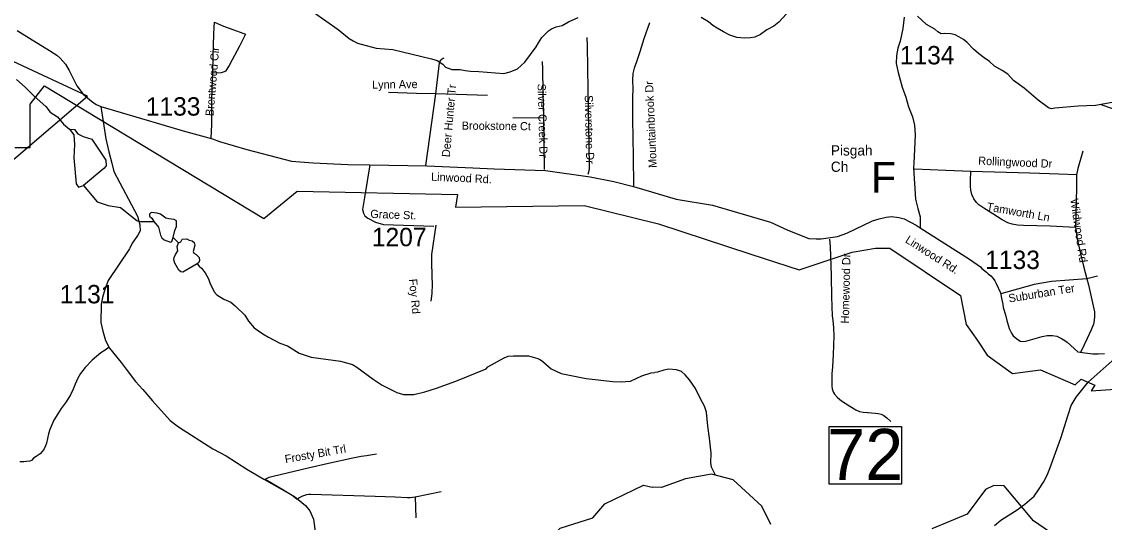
# Model space of a CAD drawing. Extents: x 1268485 to 1426702, y 514839 to 616766.
# Drawn here: x 1323145 to 1331840, y 545612 to 549630 of the extents above; entities that cross this region are included whole.
import ezdxf

# ---------------------------------------------------------------- set-up
doc = ezdxf.new("R2010")
doc.units = 0
for name, color, linetype in [('Old_Level_10', 7, 'Continuous'), ('Old_Level_11', 7, 'Continuous'), ('Old_Level_22', 7, 'Continuous'), ('Old_Level_31', 7, 'Continuous'), ('Old_Level_32', 7, 'Continuous'), ('Old_Level_35', 7, 'Continuous'), ('Old_Level_48', 7, 'Continuous'), ('Old_Level_49', 7, 'Continuous'), ('Old_Level_50', 7, 'Continuous'), ('Old_Level_53', 7, 'Continuous'), ('Old_Level_59', 7, 'Continuous'), ('Old_Level_62', 7, 'Continuous'), ('Old_Level_8', 7, 'Continuous')]:
    doc.layers.add(name, color=color, linetype=linetype)

msp = doc.modelspace()

# ---------------------------------------------------------------- linework, layer by layer
at = {"layer": 'Old_Level_22'}
msp.add_line((1329643.216, 548637.954), (1329643.216, 548637.954), dxfattribs=at)
at = {"layer": 'Old_Level_31'}
msp.add_line((1331175.653, 545740.682), (1331175.653, 545740.682), dxfattribs=at)
msp.add_lwpolyline([(1329629.858, 546381.501), (1330209.761, 546381.501), (1330209.761, 545918.232), (1329629.858, 545918.232), (1329629.858, 546381.501)], dxfattribs=at)
at = {"layer": 'Old_Level_32'}
for points in [[(1330233.276, 549665.907), (1330220.477, 549573.664), (1330200.924, 549472.519), (1330181.072, 549416.147), (1330170.186, 549357.081), (1330166.938, 549295.116), (1330184.823, 549222.429), (1330214.991, 549105.351), (1330244.245, 549023.751), (1330268.015, 548945.699), (1330299.098, 548865.872), (1330315.553, 548798.463), (1330321.038, 548718.637), (1330310.068, 548493.351), (1330308.24, 548457.872), (1330322.867, 548205.976), (1330342.986, 548130.838), (1330359.435, 548064.063), (1330359.435, 547975.367)], [(1323108.578, 549559.704), (1323206.606, 549496.829), (1323368.73, 549397.485), (1323425.911, 549361.145), (1323453.559, 549337.252), (1323496.29, 549289.467), (1323525.195, 549239.166), (1323588.034, 549115.301), (1323638.305, 549048.652), (1323704.744, 548990.9), (1323743.056, 548965.474), (1323781.368, 548947.872)], [(1323781.368, 548947.872), (1323809.598, 548760.112), (1323821.696, 548689.702), (1323844.578, 548585.96), (1323870.09, 548495.097), (1323886.221, 548426.643), (1324073.747, 548069.703), (1324093.911, 547999.293), (1324095.928, 547950.397), (1324077.78, 547917.149), (1324033.313, 547852.627), (1324012.506, 547813.026), (1324010.185, 547807.07), (1323839.843, 547552.387), (1323813.63, 547480.021), (1323793.465, 547415.479), (1323783.383, 547362.671), (1323780.32, 547217.208), (1323796.658, 547146.788), (1323819.28, 547072.594), (1323849.968, 547010.093), (1323942.68, 546894.25), (1323984.555, 546842.699), (1324059.633, 546741.696), (1324118.108, 546677.154), (1324196.748, 546587.186), (1324338.442, 546430.594), (1324403.236, 546379.065), (1324680.688, 546202.865), (1324787.392, 546146.483), (1324952.904, 546039.552), (1325090.021, 545959.364), (1325336.452, 545820.704), (1325423.499, 545748.681), (1325459.024, 545705.106), (1325489.27, 545638.607), (1325505.401, 545517.346)], [(1323781.368, 548947.872), (1324270.135, 548805.821), (1324440.879, 548753.897), (1324676.91, 548688.573), (1324733.825, 548668.474), (1324952.899, 548603.627), (1325313.017, 548509.187), (1325487.11, 548495.788), (1325765.02, 548483.64), (1325941.968, 548480.428)], [(1325941.968, 548480.428), (1325898.906, 548217.743), (1325882.007, 548123.891), (1325888.862, 548093.796), (1325901.639, 548072.635), (1325925.064, 548052.675), (1325986.329, 548021.783), (1326050.854, 548002.225), (1326453.657, 547988.493)], [(1325941.968, 548480.428), (1326397.678, 548472.605), (1326768.699, 548456.958), (1326940.595, 548449.201), (1327351.546, 548436.189), (1327710.365, 548384.592), (1327899.909, 548348.408), (1328057.189, 548307.336), (1328401.997, 548206.611), (1328693.463, 548156.353), (1329159.606, 548020.861), (1329292.567, 547959.403), (1329378.373, 547923.718), (1329467.734, 547889.903), (1329525.494, 547886.538), (1329565.736, 547887.729), (1329621.897, 547894.402), (1329696.179, 547906.713), (1329770.747, 547933.225), (1329977.006, 548030.721), (1330031.368, 548047.435), (1330087.654, 548060.309), (1330129.773, 548065.263), (1330189.656, 548058.055), (1330233.453, 548046.968), (1330328.489, 547996.831), (1330359.435, 547975.367)], [(1330359.435, 547975.367), (1330756.197, 547723.47), (1330845.789, 547663.157), (1330856.306, 547647.957), (1330892.738, 547621.078), (1330907.311, 547607.412), (1330928.197, 547591.466), (1330947.37, 547568.966), (1330960.258, 547550.464), (1330971.431, 547529.964), (1331005.773, 547453.837), (1331015.551, 547397.51), (1331025.835, 547363.223), (1331028.344, 547337.223), (1331045.997, 547278.219), (1331056.968, 547232.097), (1331075.252, 547166.463), (1331093.536, 547129.211), (1331108.163, 547109.698), (1331124.618, 547095.507), (1331163.789, 547066.187), (1331180.305, 547064.364), (1331210.393, 547067.027), (1331339.361, 547102.249), (1331381.561, 547111.204), (1331423.604, 547112.359), (1331458.643, 547104.911), (1331494.922, 547086.711), (1331522.762, 547071.198), (1331540.361, 547057.782), (1331626.872, 546981.804), (1331684.404, 546971.166), (1331748.394, 546965.15), (1331788.956, 546964.593), (1331841.418, 546967.327)], [(1331174.652, 545739.681), (1331201.997, 545758.933), (1331274.987, 545822.92), (1331312.196, 545872.196), (1331351.829, 545936.007), (1331379.857, 545992.1), (1331402.881, 546045.188), (1331446.877, 546171.231), (1331491.455, 546288.391), (1331547.965, 546474.684), (1331573.978, 546550.163), (1331612.997, 546617.834), (1331709.361, 546735.824), (1331974.822, 546973.104)], [(1330956.432, 545586.427), (1331009.486, 545629.498), (1331147.37, 545717.289), (1331174.652, 545739.681)]]:
    msp.add_lwpolyline(points, dxfattribs=at)
at = {"layer": 'Old_Level_35'}
for p, q in [((1326389.859, 548476.235), (1326470.855, 549051.765)), ((1326885.47, 549038.181), (1326470.855, 549051.765)), ((1327335.354, 548857.991), (1327089.292, 548855.479)), ((1327335.354, 548857.991), (1327340.173, 548444.862)), ((1331240.469, 548414.617), (1330767.926, 548427.946)), ((1331784.369, 547586.925), (1331699.273, 547565.189)), ((1326305.788, 545817.991), (1326514.223, 545859.771)), ((1326305.788, 545817.991), (1326309.171, 545647.798))]:
    msp.add_line(p, q, dxfattribs=at)
for points in [[(1324680.032, 549220.062), (1324683.416, 549357.087), (1324686.799, 549525.692), (1324690.08, 549584.542), (1324693.668, 549625.296)], [(1324693.668, 549625.296), (1324766.052, 549594.743), (1324840.793, 549566.446), (1324898.515, 549546.043), (1324941.474, 549530.254)], [(1328186.526, 549621.554), (1328141.414, 549492.884), (1328108.503, 549386.512), (1328081.334, 549308.388), (1328063.289, 549257.432), (1328054.267, 549213.295), (1328050.884, 549162.391), (1328052.011, 549088.726), (1328049.653, 549026.493)], [(1324941.474, 549530.254), (1324895.03, 549432.854), (1324834.949, 549323.049), (1324812.394, 549278.963), (1324781.841, 549233.083)], [(1327683.02, 549501.957), (1327685.276, 549436.238), (1327694.298, 548905.46), (1327699.834, 548659.808), (1327702.603, 548444.862), (1327690.71, 548404.108)], [(1326470.855, 549051.765), (1326501.1, 549298.289), (1326505.201, 549314.078), (1326510.532, 549321.563), (1326514.326, 549325.664), (1326521.4, 549331.866), (1326529.705, 549337.197), (1326538.112, 549340.581)], [(1327325.204, 549309.515), (1327326.537, 549249.794), (1327330.536, 549063.812), (1327335.354, 548857.991)], [(1324665.986, 548691.54), (1324670.908, 548804.677), (1324673.266, 548993.684), (1324677.777, 549167.979), (1324680.032, 549220.062)], [(1324781.841, 549233.083), (1324769.743, 549226.624), (1324747.495, 549220.062), (1324713.661, 549217.089), (1324680.032, 549220.062)], [(1326470.855, 549051.765), (1326314.503, 549053.713), (1326091.508, 549062.735)], [(1328049.653, 549026.493), (1328049.653, 548958.62), (1328050.884, 548846.559), (1328056.523, 548547.747), (1328057.753, 548311.476)], [(1331665.952, 548591.936), (1331627.607, 548451.322), (1331616.227, 548400.622)], [(1330767.926, 548427.946), (1330566.975, 548435.071), (1330316.402, 548445.016)], [(1330872.298, 548132.773), (1330832.723, 548161.173), (1330812.012, 548179.423), (1330791.097, 548207.822), (1330774.898, 548243.296), (1330767.926, 548277.796), (1330765.773, 548310.297), (1330765.773, 548357.92), (1330767.926, 548427.946)], [(1331616.227, 548400.622), (1331474.741, 548405.851), (1331240.469, 548414.617)], [(1331616.227, 548400.622), (1331616.227, 548299.275), (1331610.075, 548078.229), (1331608.332, 547979.497)], [(1331608.332, 547979.497), (1331405.843, 547987.75), (1331190.744, 547993.799), (1331142.146, 547996.874), (1331099.495, 548003.949), (1331065.047, 548015.124), (1331019.423, 548039.423), (1330944.374, 548087.149), (1330872.298, 548132.773)], [(1326471.778, 547997.644), (1326435.278, 547760.86), (1326435.278, 547759.117)], [(1331608.332, 547979.497), (1331613.664, 547949.815), (1331622.378, 547886.864), (1331637.245, 547816.121), (1331673.026, 547667.613), (1331699.273, 547565.189)], [(1329632.04, 547885.634), (1329639.012, 547824.682), (1329645.369, 547592.461), (1329645.676, 547582.926)], [(1326435.278, 547759.117), (1326436.714, 547705.547), (1326440.097, 547585.643), (1326441.225, 547523.358), (1326437.841, 547449.745), (1326431.792, 547388.177)], [(1329645.676, 547582.926), (1329648.854, 547425.497), (1329651.828, 547345.321), (1329655.006, 547270.58), (1329658.902, 547230.852), (1329663.618, 547173.334), (1329666.797, 547107.923), (1329661.978, 546959.26), (1329655.826, 546859.605), (1329651.828, 546802.805), (1329650.392, 546732.728), (1329651.828, 546705.508), (1329655.006, 546682.952), (1329661.978, 546659.627), (1329665.771, 546653.066)], [(1331699.273, 547565.189), (1331415.891, 547544.376), (1331275.328, 547520.385), (1331008.145, 547445.746)], [(1331699.273, 547565.189), (1331711.781, 547518.335), (1331760.481, 547302.773), (1331761.506, 547267.607), (1331757.405, 547232.235), (1331752.484, 547202.81), (1331734.234, 547156.52), (1331701.528, 547088.75), (1331676.512, 547036.513), (1331647.292, 546975.92)], [(1323846.393, 547018.879), (1323814.713, 546994.427), (1323780.879, 546971.512), (1323710.239, 546913.994), (1323653.747, 546855.606), (1323617.965, 546805.829), (1323596.127, 546768.305), (1323575.007, 546721.861), (1323559.115, 546681.568), (1323537.277, 546635.893), (1323500.983, 546579.247), (1323462.228, 546524.498), (1323435.366, 546481.745), (1323401.84, 546433.352), (1323370.775, 546356.663), (1323359.394, 546323.547), (1323352.115, 546284.177), (1323344.426, 546247.37), (1323335.711, 546225.379), (1323324.536, 546202.208), (1323309.362, 546179.55), (1323292.137, 546162.889), (1323260.867, 546141.205), (1323240.157, 546127.671), (1323222.625, 546109.062), (1323209.091, 546102.808), (1323184.28, 546099.733), (1323162.544, 546096.606), (1323130.351, 546098.707)], [(1329665.771, 546653.066), (1329673.051, 546640.147), (1329697.862, 546614.413), (1329729.337, 546588.013), (1329795.159, 546545.208), (1329845.294, 546514.245), (1329872.361, 546502.917), (1329902.606, 546496.611), (1329936.645, 546493.894)], [(1329936.645, 546493.894), (1329944.129, 546493.228), (1329970.376, 546490.869), (1329998.878, 546488.511), (1330022.664, 546486.051), (1330046.348, 546480.566), (1330069.416, 546469.442), (1330094.023, 546451.244), (1330124.165, 546421.869)], [(1325099.466, 545957.939), (1325131.762, 545973.523), (1325163.545, 545982.853), (1325444.364, 546049.187), (1325610.046, 546086.251), (1325804.846, 546128.747), (1325871.077, 546142.178), (1325914.651, 546148.432), (1325994.724, 546162.018)], [(1325099.466, 545957.939), (1325152.267, 545928.309), (1325195.636, 545903.549), (1325240.952, 545876.79), (1325277.657, 545854.952), (1325316.924, 545829.833), (1325341.12, 545812.455), (1325357.832, 545799.434)], [(1325357.832, 545799.434), (1325371.673, 545809.584), (1325386.232, 545818.299), (1325401.611, 545825.63), (1325417.707, 545831.422), (1325434.214, 545835.677), (1325451.131, 545838.394), (1325468.15, 545839.419), (1325984.369, 545821.374), (1326145.642, 545815.735), (1326242.632, 545812.352), (1326263.752, 545812.557), (1326284.873, 545814.454), (1326305.788, 545817.991)]]:
    msp.add_lwpolyline(points, dxfattribs=at)
at = {"layer": 'Old_Level_48'}
for points in [[(1323090.287, 548619.626), (1323212.774, 548619.626), (1323212.774, 548968.88), (1323327.135, 549114.732), (1325089.781, 548051.441), (1325356.3, 548270.371), (1326645.698, 548241.814), (1326629.566, 548140.111), (1327661.972, 548155.758), (1328258.832, 548007.114), (1329000.873, 547764.591), (1329388.026, 547639.418), (1329815.506, 547780.238), (1330001.017, 547811.531), (1330117.855, 547811.996), (1330684.445, 547433.797), (1330730.385, 547201.058)], [(1331652.691, 546761.293), (1331763.818, 546712.031), (1331734.184, 546666.288), (1331926.806, 546680.363), (1332060.16, 546722.587), (1332154.516, 546764.673), (1332460.78, 547011.958), (1332751.732, 547230.15), (1332981.431, 547186.512), (1333134.564, 547142.873), (1333379.575, 547201.058), (1333593.961, 547433.797), (1334145.237, 548059.281), (1336442.914, 548715.028), (1336382.934, 548962.559), (1336394.011, 548996.53), (1337103.105, 549008.769)], [(1330730.385, 547201.058), (1330822.264, 547070.142), (1330898.831, 546953.773), (1331103.511, 546806.614), (1331327.601, 546837.404), (1331604.535, 546715.55), (1331652.691, 546761.293)]]:
    msp.add_lwpolyline(points, dxfattribs=at)
at = {"layer": 'Old_Level_49'}
for p, q in [((1330730.385, 547201.058), (1330730.385, 547201.058)), ((1331652.691, 546761.293), (1331652.691, 546761.293))]:
    msp.add_line(p, q, dxfattribs=at)
for points in [[(1323090.287, 548619.626), (1323212.774, 548619.626), (1323212.774, 548968.88), (1323327.135, 549114.732), (1325089.781, 548051.441), (1325356.3, 548270.371), (1326645.698, 548241.814), (1326629.566, 548140.111), (1327661.972, 548155.758), (1328258.832, 548007.114), (1329000.873, 547764.591), (1329388.026, 547639.418), (1329815.506, 547780.238), (1330001.017, 547811.531), (1330117.855, 547811.996), (1330684.445, 547433.797), (1330730.385, 547201.058)], [(1331652.691, 546761.293), (1331763.818, 546712.031), (1331734.184, 546666.288), (1331926.806, 546680.363), (1332060.16, 546722.587), (1332154.516, 546764.673), (1332460.78, 547011.958), (1332751.732, 547230.15), (1332981.431, 547186.512), (1333134.564, 547142.873), (1333379.575, 547201.058), (1333593.961, 547433.797), (1334145.237, 548059.281), (1336442.914, 548715.028), (1336382.934, 548962.559), (1336394.011, 548996.53), (1337103.105, 549008.769)], [(1330730.385, 547201.058), (1330822.264, 547070.142), (1330898.831, 546953.773), (1331103.511, 546806.614), (1331327.601, 546837.404), (1331604.535, 546715.55), (1331652.691, 546761.293)]]:
    msp.add_lwpolyline(points, dxfattribs=at)
at = {"layer": 'Old_Level_50'}
for p, q in [((1324093.675, 547970.058), (1324093.675, 547970.058)), ((1331175.653, 545740.682), (1331175.653, 545740.682))]:
    msp.add_line(p, q, dxfattribs=at)
at = {"layer": 'Old_Level_53'}
msp.add_lwpolyline([(1322519.434, 548047.576), (1323674.522, 549031.767), (1322476.653, 549588.047)], dxfattribs=at)
at = {"layer": 'Old_Level_59'}
for points in [[(1329161.138, 545595.715), (1329089.062, 545741.609), (1328860.122, 545952.967), (1328686.135, 545999.155), (1328477.084, 545960.707), (1328284.13, 545892.425), (1328209.081, 545893.912)], [(1327444.771, 545541.769), (1327470.489, 545564.287), (1327730.879, 545647.921), (1327828.095, 545760.474), (1328140.081, 545911.7), (1328209.081, 545893.912)], [(1331698.145, 545331.3), (1331271.124, 545625.447), (1331036.134, 545905.958), (1330952.063, 545907.65), (1330885.113, 545876.175), (1330739.116, 545678.915), (1330453.069, 545559.882)]]:
    msp.add_lwpolyline(points, dxfattribs=at)
at = {"layer": 'Old_Level_62'}
msp.add_line((1324362.304, 547898.911), (1324403.417, 547854.568), dxfattribs=at)
for points in [[(1325390.538, 549774.676), (1325685.915, 549567.676), (1325776.241, 549495.293), (1325805.768, 549474.992), (1325841.447, 549457.871), (1325990.623, 549416.297), (1326124.317, 549405.429), (1326436.816, 549331.815), (1326480.595, 549318.64), (1326527.859, 549288.139), (1326549.39, 549265.583), (1326598.91, 549245.693), (1326666.885, 549246.769), (1326706.767, 549237.799), (1326748.7, 549232.826), (1326816.675, 549230.622), (1327016.293, 549212.68), (1327066.736, 549227.239), (1327127.432, 549251.486), (1327186.692, 549306.081), (1327277.53, 549426.549), (1327294.241, 549459.819), (1327321.308, 549503.597), (1327376.467, 549555.835), (1327400.971, 549571.777), (1327437.265, 549589.104), (1327485.658, 549599.613), (1327536.305, 549628.115), (1327613.2, 549662.667)], [(1329287.245, 549693.014), (1329225.832, 549626.116), (1329185.027, 549593.307), (1329128.33, 549564.088), (1329077.579, 549527.332), (1329032.981, 549506.109), (1328996.891, 549499.445), (1328948.807, 549496.318), (1328888.931, 549501.598), (1328831.209, 549520.822), (1328781.792, 549548.093), (1328730.426, 549577.006), (1328696.9, 549598.229), (1328661.529, 549628.474), (1328602.269, 549664.102)], [(1331931.716, 548987.167), (1331768.375, 548957.851), (1331630.068, 548950.777), (1331505.909, 548941.806), (1331441.625, 548934.885), (1331415.583, 548931.297), (1331391.797, 548938.32), (1331309.059, 548999.887), (1331197.1, 549096.518), (1331110.363, 549156.547), (1331063.509, 549207.554), (1331018.192, 549238.824), (1330958.83, 549271.991), (1330917.614, 549308.952), (1330874.348, 549340.171), (1330829.032, 549373.082), (1330787.816, 549410.043), (1330739.014, 549462.741), (1330707.436, 549485.502), (1330671.962, 549508.365), (1330642.229, 549525.384), (1330606.448, 549533.484), (1330556.415, 549535.329), (1330530.476, 549533.381), (1330502.691, 549547.888), (1330477.265, 549570.547), (1330411.956, 549606.328), (1330339.367, 549673.483)], [(1323103.182, 549165.005), (1323173.72, 549103.695), (1323244.053, 549031.67), (1323338.172, 548947.753), (1323373.133, 548902.744), (1323432.393, 548867.065), (1323480.99, 548808.625), (1323528.152, 548767.46), (1323565.062, 548722.451), (1323570.005, 548643.834), (1323563.575, 548537.684), (1323582.863, 548328.599), (1323602.152, 548302.865), (1323640.728, 548315.731), (1323750.634, 548185.266), (1323840.04, 548154.897)], [(1331810.953, 548965.493), (1331905.181, 548934.063)], [(1323529.885, 548765.949), (1323569.076, 548763.771), (1323595.723, 548730.685), (1323637.514, 548708.168), (1323708.237, 548685.652), (1323820.752, 548518.383), (1323823.966, 548473.35), (1323804.678, 548450.833), (1323640.728, 548315.731)], [(1323840.04, 548154.897), (1323939.695, 548138.813), (1324069.285, 548034.451), (1324087.227, 548025.889), (1324205.234, 548025.172)], [(1324362.304, 547898.911), (1324375.633, 547955.249), (1324388.448, 547986.981), (1324387.423, 548030.503), (1324369.686, 548041.525), (1324327.753, 548046.497), (1324303.864, 548052.7), (1324258.65, 548083.971), (1324232.814, 548092.736), (1324190.983, 548099.298), (1324182.884, 548095.351), (1324172.631, 548084.073), (1324170.273, 548070.181), (1324189.753, 548051.726), (1324205.234, 548025.172)], [(1324205.234, 548025.172), (1324244.092, 547980.06), (1324260.701, 547915.726), (1324270.236, 547895.835), (1324289.818, 547879.021), (1324339.543, 547861.592), (1324351.641, 547867.128), (1324362.304, 547898.911)], [(1324403.417, 547854.568), (1324423.615, 547864.001), (1324433.97, 547883.532), (1324472.11, 547886.864), (1324489.847, 547876.663), (1324513.838, 547872.049), (1324529.524, 547856.978), (1324534.958, 547835.498), (1324521.835, 547785.723), (1324527.474, 547771.676), (1324547.261, 547760.604), (1324570.637, 547736.356), (1324574.123, 547714.108), (1324567.869, 547698.626), (1324555.463, 547686.58)], [(1324555.463, 547686.58), (1324437.968, 547619.169), (1324423.922, 547621.937), (1324406.288, 547636.24), (1324375.633, 547692.68), (1324366.2, 547717.491), (1324368.558, 547737.125), (1324379.118, 547760.706), (1324397.881, 547790.695), (1324394.702, 547826.835), (1324403.417, 547854.568)], [(1324555.463, 547686.58), (1324569.099, 547668.228), (1324588.784, 547652.284), (1324617.799, 547613.12), (1324644.763, 547566.624), (1324656.041, 547534.38), (1324690.388, 547461.483), (1324711.918, 547438.877), (1324767.077, 547403.3), (1324824.492, 547378.335), (1324859.863, 547349.73), (1324936.142, 547273.553), (1324967.105, 547226.956), (1325011.909, 547173.54), (1325080.807, 547124.532), (1325126.123, 547097.363), (1325219.114, 547051.226), (1325278.682, 547027.85), (1325373.313, 546970.948), (1325470.611, 546938.652), (1325705.908, 546905.177), (1325801.462, 546879.443), (1325837.039, 546858.22), (1325966.734, 546761.231), (1326039.733, 546713.813), (1326158.355, 546654.809), (1326211.977, 546637.328), (1326294.1, 546637.328), (1326382.58, 546659.32), (1326475.366, 546689.462), (1326632.846, 546746.211), (1326875.217, 546843.918), (1326889.571, 546860.066), (1327019.369, 546932.911), (1327051.665, 546944.599), (1327093.803, 546949.468), (1327213.861, 546948.7), (1327289.32, 546926.657), (1327311.158, 546916.404), (1327330.843, 546902.051), (1327397.485, 546844.072), (1327478.788, 546807.983), (1327677.791, 546765.434), (1327893.404, 546742.212), (1327959.43, 546740.88), (1328033.557, 546745.134), (1328124.6, 546787.631), (1328201.187, 546813.16), (1328229.279, 546815.057)], [(1328716.259, 545991.158), (1328685.007, 546055.801), (1328679.778, 546092.043), (1328681.419, 546166.682), (1328668.09, 546286.74), (1328656.197, 546383.012), (1328644.612, 546497.329), (1328627.695, 546543.62), (1328597.04, 546604.11), (1328556.747, 546687.002), (1328508.252, 546756.104), (1328473.291, 546795.372), (1328443.763, 546822.234), (1328404.291, 546836.947), (1328342.878, 546842.329), (1328301.355, 546833.306), (1328251.322, 546816.287), (1328229.279, 546815.057)]]:
    msp.add_lwpolyline(points, dxfattribs=at)

# ---------------------------------------------------------------- texts
at = {"layer": 'Old_Level_10'}
for s, height, rotation, p in [('Brentwood Cir', 65.61666, 85.1527, (1324685.158, 548869.569)), ('Lynn Ave', 65.6167, 0.7859694, (1325958.874, 549091.574)), ('Deer Hunter Tr', 65.61665, 84.9872639, (1326583.297, 548540.42)), ('Silver Creek Dr', 65.61666, 271.5186444, (1327287.783, 549131.677)), ('Mountainbrook Dr', 65.61666, 92.5136806, (1328245.724, 548457.565)), ('Silverstone Dr', 65.61666, 271.26055, (1327666.483, 549039.732)), ('Brookstone Ct', 65.61665, 359.4703861, (1326678.183, 548763.183)), ('Rollingwood Dr', 65.61666, 357.4962806, (1330825.348, 548482.426)), ('Tamworth Ln', 65.61666, 349.8817111, (1330890.972, 548115.388)), ('Wildwood Rd', 65.61666, 278.4079333, (1331565.636, 548204.248)), ('Homewood Dr', 65.61666, 88.7227278, (1329788.45, 547207.402)), ('Foy Rd', 65.6167, 275.5273944, (1326254.737, 547563.111)), ('Suburban Ter', 65.61666, 9.1407417, (1331075.795, 547376.189)), ('Frosty Bit Trl', 65.61666, 10.0219028, (1325263.947, 546086.348))]:
    msp.add_text(s, height=height, rotation=rotation, dxfattribs=at).set_placement(p)
at = {"layer": 'Old_Level_11'}
for s, height, rotation, p in [('Linwood Rd.', 65.61666, 357.4163, (1326431.478, 548354.223)), ('Grace St.', 65.6167, 358.0474889, (1325943.719, 548055.17)), ('Linwood Rd.', 65.61666, 327.5893028, (1330234.924, 547862.484))]:
    msp.add_text(s, height=height, rotation=rotation, dxfattribs=at).set_placement(p)
at = {"layer": 'Old_Level_22'}
for s, height, p in [('Pisgah', 82.0208, (1329643.216, 548555.933)), ('Ch', 82.0208, (1329643.216, 548424.7)), ('F', 246.062, (1329966.292, 548258.5))]:
    msp.add_text(s, height=height, dxfattribs=at).set_placement(p)
at = {"layer": 'Old_Level_31'}
msp.add_text('72', height=410.1042, dxfattribs=at).set_placement((1329614.426, 545952.148))
at = {"layer": 'Old_Level_8'}
for s, p in [('1134', (1330197.179, 549287.064)), ('1133', (1324141.254, 548875.846)), ('1207', (1325957.123, 547827.864)), ('1133', (1330883.144, 547645.027)), ('1131', (1323450.9, 547369.477))]:
    msp.add_text(s, height=147.6375, dxfattribs=at).set_placement(p)

doc.saveas('drawing.dxf')
